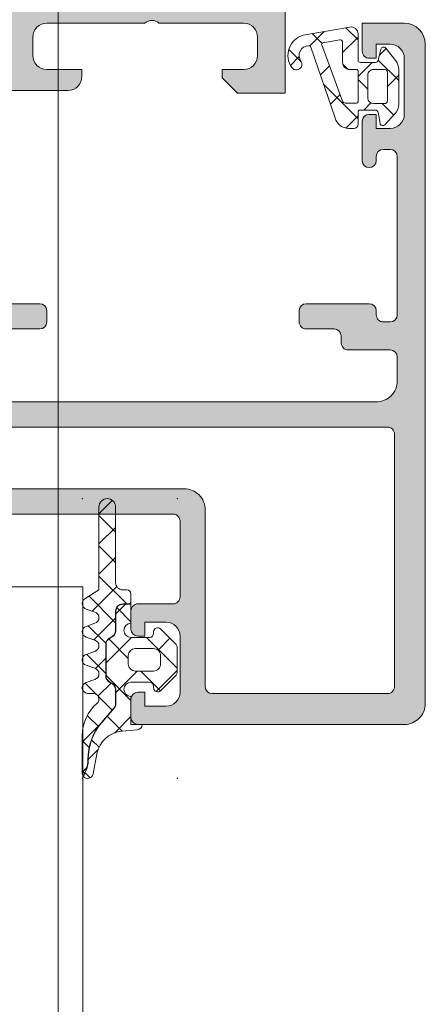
# Model space of a CAD drawing. Header units: millimetres. Extents: x 144573 to 336993, y 74252 to 247042.
# Tile 950 of 1056: x 198290 to 198319, y 232179 to 232249. Entities that reach past the tile are written whole.
import ezdxf

# ---------------------------------------------------------------- set-up
doc = ezdxf.new("R2010")
doc.units = ezdxf.units.MM
doc.layers.add('FASÁDA DETAILNÍ', color=255, linetype='Continuous', lineweight=0)

msp = doc.modelspace()

# ---------------------------------------------------------------- hatches: boundary and pattern name
at = {"layer": 'FASÁDA DETAILNÍ'}
h = msp.add_hatch(color=256, dxfattribs=at)
edge = h.paths.add_edge_path()
edge.add_arc((198288.4311646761, 232267.5296244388), 0.1199999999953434, 0, 90)
edge.add_line((198288.4311646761, 232267.6496244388), (198285.6711666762, 232267.6496244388))
edge.add_arc((198285.6711666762, 232267.9496244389), 0.3000000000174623, 180, 270, ccw=False)
edge.add_line((198285.3711666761, 232267.9496244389), (198285.3711666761, 232268.9295987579))
edge.add_arc((198285.6711666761, 232268.9295987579), 0.2999999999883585, 89.99999999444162, 180, ccw=False)
edge.add_line((198285.6711666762, 232269.2295987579), (198287.5511776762, 232269.2295987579))
edge.add_arc((198287.8187210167, 232269.3084658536), 0.2789255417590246, 196.4245945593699, 271.1628700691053)
edge.add_line((198287.8243816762, 232269.0295977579), (198288.2779756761, 232269.0295977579))
edge.add_arc((198288.2836440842, 232269.3084352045), 0.27889505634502, 268.8354106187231, 343.5801235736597)
edge.add_line((198288.5511646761, 232269.2295987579), (198288.5511646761, 232270.029773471))
edge.add_arc((198289.5511646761, 232270.029773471), 1, 90, 180, ccw=False)
edge.add_line((198289.5511646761, 232271.029773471), (198293.0511720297, 232271.029773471))
edge.add_arc((198293.0511522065, 232270.0297536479), 1.000019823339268, 0.001135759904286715, 89.99886424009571, ccw=False)
edge.add_line((198294.0511720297, 232270.029773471), (198294.0511720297, 232269.529773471))
edge.add_line((198294.0511720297, 232269.529773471), (198291.5511720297, 232269.529773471))
edge.add_arc((198291.5512174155, 232268.5297280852), 1.000045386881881, 90.00260029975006, 179.9973997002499)
edge.add_line((198290.5511720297, 232268.529773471), (198290.5511720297, 232267.2297551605))
edge.add_arc((198291.5512245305, 232267.2298076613), 1.000052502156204, 180.0030079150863, 269.9969920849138)
edge.add_line((198291.5511720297, 232266.2297551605), (198298.5511720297, 232266.2297551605))
edge.add_arc((198299.0511720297, 232266.7548769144), 0.7250881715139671, 226.4038161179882, 313.5961838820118)
edge.add_line((198299.5511720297, 232266.2297551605), (198305.5852601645, 232266.2297551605))
edge.add_arc((198305.5852076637, 232267.2298076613), 1.000052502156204, 270.0030079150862, 359.9969920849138)
edge.add_line((198306.5852601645, 232267.2297551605), (198306.5852601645, 232268.529773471))
edge.add_arc((198305.5852147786, 232268.5297280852), 1.000045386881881, 0.002600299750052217, 89.99739970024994)
edge.add_line((198305.5852601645, 232269.529773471), (198304.0511720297, 232269.529773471))
edge.add_line((198304.0511720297, 232269.529773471), (198304.0511720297, 232270.1297795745))
edge.add_line((198304.0511720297, 232270.1297795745), (198305.1511781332, 232271.2297551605))
edge.add_line((198305.1511781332, 232271.2297551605), (198308.5511720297, 232271.2297551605))
edge.add_line((198308.5511720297, 232271.2297551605), (198308.5511720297, 232244.2298543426))
edge.add_line((198308.5511720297, 232244.2298543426), (198305.1511781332, 232244.2298543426))
edge.add_line((198305.1511781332, 232244.2298543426), (198304.0511720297, 232245.3298299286))
edge.add_line((198304.0511720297, 232245.3298299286), (198304.0511720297, 232245.9298360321))
edge.add_line((198304.0511720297, 232245.9298360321), (198305.5852601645, 232245.9298360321))
edge.add_arc((198305.5852147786, 232246.9298814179), 1.000045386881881, 270.00260029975, 359.99739970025)
edge.add_line((198306.5852601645, 232246.9298360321), (198306.5852601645, 232248.2298543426))
edge.add_arc((198305.5852076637, 232248.2298018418), 1.000052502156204, 0.003007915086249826, 89.99699208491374)
edge.add_line((198305.5852601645, 232249.2298543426), (198299.5511720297, 232249.2298543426))
edge.add_arc((198299.0511720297, 232248.7047325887), 0.7250881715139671, 46.4038161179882, 133.5961838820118)
edge.add_line((198298.5511720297, 232249.2298543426), (198291.5511720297, 232249.2298543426))
edge.add_arc((198291.5512245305, 232248.2298018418), 1.000052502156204, 90.00300791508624, 179.9969920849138)
edge.add_line((198290.5511720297, 232248.2298543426), (198290.5511720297, 232246.9298360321))
edge.add_arc((198291.5512174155, 232246.9298814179), 1.000045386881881, 180.00260029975, 269.9973997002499)
edge.add_line((198291.5511720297, 232245.9298360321), (198294.0511720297, 232245.9298360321))
edge.add_line((198294.0511720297, 232245.9298360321), (198294.0511720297, 232245.4298360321))
edge.add_arc((198293.0511522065, 232245.4298558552), 1.000019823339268, 270.0011357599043, 359.9988642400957, ccw=False)
edge.add_line((198293.0511720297, 232244.4298360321), (198288.5511720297, 232244.4298360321))
edge.add_arc((198288.5511617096, 232244.929825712), 0.4999896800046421, 179.9988173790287, 270.00118262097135, ccw=False)
edge.add_line((198288.0511720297, 232244.9298360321), (198288.0511720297, 232245.9298360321))
edge.add_line((198288.0511720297, 232245.9298360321), (198288.8511750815, 232245.9298360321))
edge.add_line((198288.8511750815, 232245.9298360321), (198288.8511750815, 232248.9298512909))
edge.add_arc((198288.5511673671, 232248.9298539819), 0.3000077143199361, 359.9994860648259, 450.0005139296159)
edge.add_arc((198288.2836440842, 232249.1510252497), 0.2788950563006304, 16.41987642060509, 91.16458938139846)
edge.add_line((198288.2779756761, 232249.4298626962), (198287.8243816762, 232249.4298626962))
edge.add_arc((198287.8187210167, 232249.1509946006), 0.278925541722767, 88.83712993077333, 163.5754054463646)
edge.add_line((198287.5511776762, 232249.2298616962), (198285.6711666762, 232249.2298616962))
edge.add_arc((198285.6711666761, 232249.5298616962), 0.3000000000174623, 180.0000000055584, 270.0000000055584, ccw=False)
edge.add_line((198285.3711666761, 232249.5298616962), (198285.3711666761, 232250.5098360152))
edge.add_arc((198285.6711666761, 232250.5098360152), 0.2999999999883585, 89.99999999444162, 179.9999999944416, ccw=False)
edge.add_line((198285.6711666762, 232250.8098360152), (198288.4311646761, 232250.8098360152))
edge.add_arc((198288.4311646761, 232250.9298360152), 0.1199999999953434, 270, 360)
edge.add_line((198288.5511646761, 232250.9298360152), (198288.5511646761, 232255.2298616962))
edge.add_arc((198288.0511646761, 232255.2298616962), 0.5, 0, 90)
edge.add_line((198288.0511646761, 232255.7298616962), (198287.3511646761, 232255.7298616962))
edge.add_line((198287.3511646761, 232255.7298616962), (198284.9583443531, 232254.3483662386))
edge.add_arc((198284.8892844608, 232254.4679814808), 0.1381197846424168, 172.2975625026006, 300.0000000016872, ccw=False)
edge.add_arc((198289.7306356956, 232254.0203630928), 5.000000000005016, 108.70940074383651, 174.6507719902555, ccw=False)
edge.add_arc((198287.9664095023, 232259.2297302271), 0.5000000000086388, 288.7094007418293, 431.290599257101)
edge.add_arc((198289.7306356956, 232264.4390973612), 4.999999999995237, 185.3492280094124, 251.2905992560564, ccw=False)
edge.add_arc((198284.8892844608, 232263.9914789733), 0.1381197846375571, 59.999999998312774, 187.7024374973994, ccw=False)
edge.add_line((198284.9583443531, 232264.1110942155), (198287.3511646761, 232262.7295987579))
edge.add_line((198287.3511646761, 232262.7295987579), (198288.0511646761, 232262.7295987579))
edge.add_arc((198288.0511646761, 232263.2295987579), 0.5, 270, 360)
edge.add_line((198288.5511646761, 232263.2295987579), (198288.5511646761, 232267.5296244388))
edge = h.paths.add_edge_path(flags=16)
edge.add_arc((198306.4511659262, 232252.2298467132), 0.5, 270, 360)
edge.add_line((198306.9511659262, 232252.2298467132), (198306.9511659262, 232264.2297551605))
edge.add_arc((198306.4511659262, 232264.2297551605), 0.5, 0, 90)
edge.add_line((198306.4511659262, 232264.7297551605), (198290.7511842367, 232264.7297551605))
edge.add_arc((198290.7511842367, 232264.2297551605), 0.5, 90, 180)
edge.add_line((198290.2511842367, 232264.2297551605), (198290.2511842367, 232252.2298467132))
edge.add_arc((198290.7511842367, 232252.2298467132), 0.5, 180, 270)
edge.add_line((198290.7511842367, 232251.7298467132), (198292.2511842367, 232251.7298467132))
edge.add_line((198292.2511842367, 232251.7298467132), (198292.2511842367, 232251.2298467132))
edge.add_arc((198292.7511842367, 232251.2298467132), 0.5, 180, 270)
edge.add_line((198292.7511842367, 232250.7298467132), (198304.4511659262, 232250.7298467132))
edge.add_arc((198304.4511659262, 232251.2298467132), 0.5, 270, 360)
edge.add_line((198304.9511659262, 232251.2298467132), (198304.9511659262, 232251.7298467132))
edge.add_line((198304.9511659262, 232251.7298467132), (198306.4511659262, 232251.7298467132))
h = msp.add_hatch(color=256, dxfattribs=at)
edge = h.paths.add_edge_path(flags=16)
edge.add_ellipse((198315.8511580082, 232219.9298063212), major_axis=(-0.4999740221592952, 0), ratio=1, start_angle=179.9970229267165, end_angle=270.00297707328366, ccw=False)
edge.add_line((198316.3511320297, 232219.9297803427), (198316.3511320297, 232201.9297803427))
edge.add_ellipse((198315.8511580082, 232201.9297543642), major_axis=(-0.4999740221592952, 0), ratio=1, start_angle=89.99702292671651, end_angle=180.0029770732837, ccw=False)
edge.add_line((198315.8511320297, 232201.4297803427), (198303.3511320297, 232201.4297803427))
edge.add_ellipse((198303.3511538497, 232201.9298021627), major_axis=(-0.5000218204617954, 0), ratio=1, start_angle=0.0025002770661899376, end_angle=89.99749972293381, ccw=False)
edge.add_line((198302.8511320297, 232201.9297803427), (198302.8511320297, 232214.5328313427))
edge.add_ellipse((198301.3511331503, 232214.5328324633), major_axis=(-1.499998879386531, 0), ratio=1, start_angle=179.9999571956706, end_angle=270.0000428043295)
edge.add_line((198301.3511320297, 232216.0328313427), (198288.3511440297, 232216.0328313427))
edge.add_ellipse((198288.3511436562, 232216.5328309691), major_axis=(-0.4999996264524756, 0), ratio=1, start_angle=-4.2805441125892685e-05, end_angle=90.00004280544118, ccw=False)
edge.add_line((198287.8511440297, 232216.5328313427), (198287.8511440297, 232219.9297803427))
edge.add_ellipse((198288.3511436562, 232219.9297807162), major_axis=(-0.4999996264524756, 0), ratio=1, start_angle=-90.00004280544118, end_angle=4.2805441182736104e-05, ccw=False)
edge.add_line((198288.3511440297, 232220.4297803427), (198315.8511320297, 232220.4297803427))
edge = h.paths.add_edge_path()
edge.add_line((198317.0511440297, 232249.2297753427), (198314.0511440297, 232249.2297753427))
edge.add_line((198314.0511440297, 232249.2297753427), (198314.0511440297, 232247.2297753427))
edge.add_arc((198314.5511180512, 232247.2297493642), 0.4999740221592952, 179.9970229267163, 270.0029770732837)
edge.add_line((198314.5511440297, 232246.7297753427), (198315.0511440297, 232246.7297753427))
edge.add_line((198315.0511440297, 232246.7297753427), (198315.0511440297, 232247.7297753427))
edge.add_line((198315.0511440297, 232247.7297753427), (198316.0511440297, 232247.7297753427))
edge.add_arc((198316.0510799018, 232246.7297112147), 1.000064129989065, 0.003674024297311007, 89.99632597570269, ccw=False)
edge.add_line((198317.0511440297, 232246.7297753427), (198317.0511440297, 232242.7297753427))
edge.add_arc((198316.0511140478, 232242.7298053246), 1.00002998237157, 270.00171778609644, 359.99828221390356, ccw=False)
edge.add_line((198316.0511440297, 232241.7297753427), (198315.0511440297, 232241.7297753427))
edge.add_line((198315.0511440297, 232241.7297753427), (198315.0511440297, 232242.7297753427))
edge.add_line((198315.0511440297, 232242.7297753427), (198314.5511440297, 232242.7297753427))
edge.add_arc((198314.5511496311, 232242.2297697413), 0.5000056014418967, 90.0006418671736, 179.9993581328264)
edge.add_line((198314.0511440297, 232242.2297753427), (198314.0511440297, 232239.4297723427))
edge.add_arc((198314.5511440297, 232239.4297723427), 0.5, 180, 360)
edge.add_line((198315.0511440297, 232239.4297723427), (198315.0511440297, 232239.7297753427))
edge.add_arc((198315.5511547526, 232239.7297646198), 0.5000107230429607, 90.00122873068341, 179.9987712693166, ccw=False)
edge.add_line((198315.5511440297, 232240.2297753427), (198316.0511440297, 232240.2297753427))
edge.add_arc((198316.0510761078, 232239.7297074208), 0.5000679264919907, 0.007782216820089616, 89.99221778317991, ccw=False)
edge.add_line((198316.5511440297, 232239.7297753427), (198316.5511440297, 232228.4297803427))
edge.add_arc((198316.0511222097, 232228.4298021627), 0.5000218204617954, 270.00250027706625, 359.99749972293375, ccw=False)
edge.add_line((198316.0511440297, 232227.9297803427), (198315.5511440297, 232227.9297803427))
edge.add_arc((198315.5510813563, 232228.4297176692), 0.4999373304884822, 179.9928172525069, 270.00718274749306, ccw=False)
edge.add_line((198315.0511440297, 232228.4297803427), (198315.0511440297, 232228.7297833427))
edge.add_arc((198314.5510812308, 232228.7297205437), 0.5000628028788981, 0.007195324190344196, 89.99280467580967)
edge.add_line((198314.5511440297, 232229.2297833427), (198310.0511440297, 232229.2297833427))
edge.add_arc((198310.0511496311, 232228.7297777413), 0.5000056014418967, 90.0006418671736, 179.9993581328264)
edge.add_line((198309.5511440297, 232228.7297833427), (198309.5511440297, 232227.9297803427))
edge.add_arc((198310.0511180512, 232227.9297543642), 0.4999740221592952, 179.9970229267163, 270.0029770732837)
edge.add_line((198310.0511440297, 232227.4297803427), (198312.0511440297, 232227.4297803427))
edge.add_arc((198312.0510761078, 232226.9297124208), 0.5000679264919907, 0.007782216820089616, 89.99221778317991, ccw=False)
edge.add_line((198312.5511440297, 232226.9297803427), (198312.5511440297, 232226.4297803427))
edge.add_arc((198313.0510813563, 232226.4297176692), 0.4999373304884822, 179.9928172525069, 270.0071827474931)
edge.add_line((198313.0511440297, 232225.9297803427), (198316.0511440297, 232225.9297803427))
edge.add_arc((198316.0510889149, 232225.4297252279), 0.5000551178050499, 0.00631499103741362, 89.99368500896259, ccw=False)
edge.add_line((198316.5511440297, 232225.4297803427), (198316.5511440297, 232223.7297833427))
edge.add_arc((198315.0511758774, 232223.729751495), 1.499968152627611, -90.00121651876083, 0.0012165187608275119, ccw=False)
edge.add_line((198315.0511440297, 232222.2297833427), (198289.0511440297, 232222.2297833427))
edge.add_arc((198289.051123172, 232222.7297624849), 0.4999791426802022, 179.9976097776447, 270.00239022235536, ccw=False)
edge.add_line((198288.5511440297, 232222.7297833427), (198288.5511440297, 232226.9297803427))
edge.add_arc((198289.0511496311, 232226.9297747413), 0.5000056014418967, 90.00064186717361, 179.9993581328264, ccw=False)
edge.add_line((198289.0511440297, 232227.4297803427), (198291.0511440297, 232227.4297803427))
edge.add_arc((198291.0511222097, 232227.9298021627), 0.5000218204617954, 270.0025002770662, 359.9974997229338)
edge.add_line((198291.5511440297, 232227.9297803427), (198291.5511440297, 232228.7297833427))
edge.add_arc((198291.0510914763, 232228.7297307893), 0.5000525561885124, 0.006021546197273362, 89.99397845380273)
edge.add_line((198291.0511440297, 232229.2297833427), (198286.0511430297, 232229.2297833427))
edge.add_line((198286.0511430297, 232229.2297833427), (198285.2932540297, 232229.0124623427))
edge.add_arc((198285.2105627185, 232229.3008407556), 0.2999999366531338, 217.9048146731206, 286.0000242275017, ccw=False)
edge.add_arc((198284.7371428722, 232228.9322302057), 0.30000013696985, 37.90471808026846, 89.99996991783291)
edge.add_line((198284.7371430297, 232229.2322303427), (198282.6729960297, 232229.2322283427))
edge.add_arc((198282.6729955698, 232228.8322289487), 0.3999993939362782, 89.99993412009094, 201.9737695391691)
edge.add_line((198282.3020540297, 232228.6825563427), (198283.1184150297, 232226.6593273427))
edge.add_arc((198283.3038852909, 232226.734163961), 0.199999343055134, 201.9739078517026, 294.1410923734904)
edge.add_line((198283.3856820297, 232226.5516563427), (198285.7693670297, 232227.6199763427))
edge.add_arc((198285.851163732, 232227.4374682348), 0.1999997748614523, -0.8199006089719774, 114.14102545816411, ccw=False)
edge.add_line((198286.0511430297, 232227.4346063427), (198286.0511440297, 232216.1305263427))
edge.add_arc((198285.8597295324, 232216.1220946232), 0.1916001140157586, -91.044450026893, 2.5222218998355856, ccw=False)
edge.add_line((198285.8562370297, 232215.9305263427), (198285.4356530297, 232215.9305263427))
edge.add_line((198285.4356530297, 232215.9305263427), (198282.9700410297, 232217.3622613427))
edge.add_arc((198282.8192293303, 232217.1029243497), 0.2999997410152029, 59.82080388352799, 164.0000282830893)
edge.add_line((198282.5308510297, 232217.1856153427), (198282.1029800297, 232215.6934543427))
edge.add_line((198282.1029800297, 232215.6934543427), (198281.6045680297, 232214.8301793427))
edge.add_arc((198281.950978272, 232214.6301793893), 0.4000000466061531, 150.0000115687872, 269.9999652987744)
edge.add_line((198281.9509780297, 232214.2301793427), (198286.0589090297, 232214.2305263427))
edge.add_line((198286.0589090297, 232214.2305263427), (198300.5509660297, 232214.2328313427))
edge.add_arc((198300.5511441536, 232213.7328314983), 0.4999998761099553, -1.7832534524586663e-05, 90.02041150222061, ccw=False)
edge.add_line((198301.0511440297, 232213.7328313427), (198301.0511440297, 232208.3297893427))
edge.add_arc((198300.5511444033, 232208.3297889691), 0.4999996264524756, -90.00004280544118, 4.2805441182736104e-05, ccw=False)
edge.add_line((198300.5511440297, 232207.8297893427), (198298.0511440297, 232207.8297893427))
edge.add_arc((198298.0511436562, 232207.3297897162), 0.4999996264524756, 89.99995719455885, 180.0000428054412)
edge.add_line((198297.5511440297, 232207.3297893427), (198297.5511440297, 232206.0297863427))
edge.add_arc((198298.051123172, 232206.0297654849), 0.4999791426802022, 179.9976097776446, 270.0023902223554)
edge.add_line((198298.0511440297, 232205.5297863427), (198298.5511440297, 232205.5297863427))
edge.add_line((198298.5511440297, 232205.5297863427), (198298.5511440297, 232206.5297863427))
edge.add_line((198298.5511440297, 232206.5297863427), (198300.0511440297, 232206.5297863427))
edge.add_arc((198300.0511123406, 232205.5297546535), 1.000031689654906, 0.0018155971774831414, 89.9981844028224, ccw=False)
edge.add_line((198301.0511440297, 232205.5297863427), (198301.0511440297, 232201.5297863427))
edge.add_arc((198300.0510747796, 232201.5298555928), 1.000069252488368, 270.0039674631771, 359.99603253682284, ccw=False)
edge.add_line((198300.0511440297, 232200.5297863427), (198298.5511440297, 232200.5297863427))
edge.add_line((198298.5511440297, 232200.5297863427), (198298.5511440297, 232201.5297863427))
edge.add_line((198298.5511440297, 232201.5297863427), (198298.0511440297, 232201.5297863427))
edge.add_arc((198298.0511180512, 232201.0298123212), 0.4999740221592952, 89.99702292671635, 180.0029770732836)
edge.add_line((198297.5511440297, 232201.0297863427), (198297.5511440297, 232199.7297833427))
edge.add_arc((198298.0511496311, 232199.7297889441), 0.5000056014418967, 180.0006418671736, 269.9993581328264)
edge.add_line((198298.0511440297, 232199.2297833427), (198317.0511440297, 232199.2297833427))
edge.add_arc((198317.0511733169, 232200.7297540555), 1.49997071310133, 269.9988812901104, 360.0011187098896)
edge.add_line((198318.5511440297, 232200.7297833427), (198318.5511440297, 232247.7297753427))
edge.add_arc((198317.0510836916, 232247.7297150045), 1.50006033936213, 0.002304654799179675, 89.99769534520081)
h = msp.add_hatch(dxfattribs=at)
h.set_pattern_fill('ANSI37', color=256, scale=0.625, angle=-1.272221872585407e-14, style=0)
h.set_pattern_definition([(44.99999999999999, (198315.0511720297, 232246.7297553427), (-1.403165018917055, 1.403165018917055), []), (135, (198315.0511720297, 232246.7297553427), (-1.403165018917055, -1.403165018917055), [])])
edge = h.paths.add_edge_path(flags=16)
edge.add_ellipse((198313.1489588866, 232246.427540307), major_axis=(-0.4977897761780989, 0), ratio=1, start_angle=-0.2547220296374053, end_angle=90.1925797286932)
edge.add_line((198313.1506320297, 232245.9297533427), (198313.6511510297, 232245.9297533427))
edge.add_ellipse((198313.6511652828, 232245.8297695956), major_axis=(-0.09998374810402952, 0), ratio=1, start_angle=179.9912593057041, end_angle=270.0081677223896, ccw=False)
edge.add_line((198313.7511490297, 232245.8297543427), (198313.7511530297, 232243.6293243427))
edge.add_ellipse((198313.6511483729, 232243.6293269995), major_axis=(-0.1000046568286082, 0), ratio=1, start_angle=90.00152216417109, end_angle=179.998477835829, ccw=False)
edge.add_line((198313.6511510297, 232243.5293223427), (198312.8392090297, 232243.5293223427))
edge.add_ellipse((198312.8392175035, 232243.7293289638), major_axis=(-0.2000066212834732, 0), ratio=1, start_angle=15.688615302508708, end_angle=89.99757252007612, ccw=False)
edge.add_line((198312.6466620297, 232243.6752453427), (198311.1593370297, 232247.6933863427))
edge.add_ellipse((198311.2531185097, 232247.7280998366), major_axis=(-0.09999996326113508, 0), ratio=1, start_angle=-79.67771585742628, end_angle=20.312182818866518, ccw=False)
edge.add_line((198311.2352000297, 232247.8264813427), (198312.4446690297, 232248.0467643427))
edge.add_ellipse((198312.4511777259, 232247.8468739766), major_axis=(-0.1999963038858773, 0), ratio=1, start_angle=179.9989589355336, end_angle=271.86496786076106, ccw=False)
edge.add_line((198312.6511740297, 232247.8468703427), (198312.6511740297, 232246.4297533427))
edge = h.paths.add_edge_path(flags=16)
edge.add_ellipse((198315.651162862, 232245.729752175), major_axis=(-0.2000001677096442, 0), ratio=1, start_angle=179.9997615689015, end_angle=270.0002384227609, ccw=False)
edge.add_line((198315.8511630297, 232245.7297513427), (198315.8511590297, 232243.6952943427))
edge.add_ellipse((198315.6511637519, 232243.6952896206), major_axis=(-0.1999952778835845, 0), ratio=1, start_angle=89.99950662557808, end_angle=180.0013528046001, ccw=False)
edge.add_line((198315.6511620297, 232243.4952943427), (198314.8511520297, 232243.4952943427))
edge.add_ellipse((198314.8511608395, 232243.8953051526), major_axis=(-0.4000108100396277, 0), ratio=1, start_angle=0.0019780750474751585, end_angle=89.99873812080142, ccw=False)
edge.add_line((198314.4511500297, 232243.8952913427), (198314.4511500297, 232245.5297543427))
edge.add_ellipse((198314.8511449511, 232245.5297574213), major_axis=(-0.3999949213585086, 0), ratio=1, start_angle=-90.00101395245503, end_angle=0.00044099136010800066, ccw=False)
edge.add_line((198314.8511520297, 232245.9297523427), (198315.6511620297, 232245.9297523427))
edge = h.paths.add_edge_path()
edge.add_arc((198315.5746109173, 232247.3297442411), 0.2000083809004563, 40.00231577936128, 164.9984805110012)
edge.add_line((198315.3814190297, 232247.3815153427), (198315.1908850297, 232246.5779903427))
edge.add_arc((198314.9976914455, 232246.6297667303), 0.2000113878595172, 270.00274550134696, 344.9971436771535, ccw=False)
edge.add_line((198314.9977010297, 232246.4297553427), (198313.9011510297, 232246.4297553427))
edge.add_arc((198313.901140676, 232246.579742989), 0.14998764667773, 179.9960448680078, 270.0039551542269, ccw=False)
edge.add_line((198313.7511530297, 232246.5797533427), (198313.7511610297, 232248.4626243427))
edge.add_arc((198313.2511611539, 232248.462626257), 0.4999998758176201, 359.9997806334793, 459.933572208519)
edge.add_line((198313.1649080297, 232248.9551303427), (198309.8451820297, 232248.3737413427))
edge.add_arc((198310.2512563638, 232246.9297558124), 1.499996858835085, 105.706924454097, 215.0875539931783)
edge.add_arc((198309.3511535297, 232246.2974488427), 0.3999981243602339, 215.0880041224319, 395.088004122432)
edge.add_arc((198310.2324531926, 232246.9319704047), 0.6860034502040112, 90.484358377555, 216.1411855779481, ccw=False)
edge.add_arc((198310.2462733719, 232247.4688467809), 0.1503878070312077, 19.016150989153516, 97.49607827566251, ccw=False)
edge.add_line((198310.3884540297, 232247.5178483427), (198312.1161360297, 232242.4716223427))
edge.add_arc((198313.0822280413, 232242.7297434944), 0.999980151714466, 194.9589109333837, 270.000572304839)
edge.add_line((198313.0822380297, 232241.7297633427), (198313.4511430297, 232241.7297513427))
edge.add_arc((198313.4511223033, 232242.0297710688), 0.3000197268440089, 270.0039581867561, 359.9968057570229)
edge.add_line((198313.7511420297, 232242.0297543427), (198313.7511420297, 232242.8797693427))
edge.add_arc((198313.901126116, 232242.8797822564), 0.1499840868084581, 89.99506678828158, 180.0049332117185, ccw=False)
edge.add_line((198313.9011390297, 232243.0297663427), (198314.9977010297, 232243.0297553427))
edge.add_arc((198314.997691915, 232242.8297407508), 0.2000145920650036, 15.002374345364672, 89.9973890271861, ccw=False)
edge.add_line((198315.1908890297, 232242.8815163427), (198315.3199830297, 232242.0781443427))
edge.add_arc((198315.5131588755, 232242.1298687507), 0.1999808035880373, 194.9897870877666, 315.0074444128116)
edge.add_line((198315.6545850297, 232241.9884793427), (198316.3811040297, 232242.7643493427))
edge.add_arc((198315.6511624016, 232243.4478597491), 1.000000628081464, 316.8814623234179, 360.0000340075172)
edge.add_line((198316.6511630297, 232243.4478603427), (198316.6511630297, 232245.9264933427))
edge.add_arc((198315.6511601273, 232245.9264922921), 1.000002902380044, 6.019586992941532e-05, 37.82779308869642)
edge.add_line((198316.4410200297, 232246.5397843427), (198315.7278210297, 232247.4583133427))
h = msp.add_hatch(dxfattribs=at)
h.set_pattern_fill('ANSI37', color=256, scale=0.48, angle=90, style=0)
h.set_pattern_definition([(135, (223145.3692754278, 214980.7191690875), (-1.077630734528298, -1.077630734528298), []), (225, (223145.3692754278, 214980.7191690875), (1.077630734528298, -1.077630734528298), [])])
edge = h.paths.add_edge_path()
edge.add_line((198294.9677555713, 232206.4439418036), (198294.3606980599, 232206.2166829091))
edge.add_arc((198294.4611732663, 232205.839846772), 0.3900009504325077, 104.9293687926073, 255.070631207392)
edge.add_line((198294.3606980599, 232205.4630106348), (198294.9677555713, 232205.2357517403))
edge.add_arc((198294.8611721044, 232204.839846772), 0.4100009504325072, 285.0676336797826, 434.9323663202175, ccw=False)
edge.add_line((198294.9677555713, 232204.4439418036), (198294.3606980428, 232204.2166829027))
edge.add_arc((198294.4611717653, 232203.839846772), 0.390000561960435, 104.9291583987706, 255.0708416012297)
edge.add_line((198294.3606980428, 232203.4630106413), (198294.9677555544, 232203.2357517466))
edge.add_arc((198294.8611736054, 232202.839846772), 0.4100005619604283, 285.06742474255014, 434.9325713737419, ccw=False)
edge.add_line((198294.9677555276, 232202.4439417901), (198294.3606980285, 232202.2166867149))
edge.add_arc((198294.4611852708, 232201.8398040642), 0.3900489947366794, 104.9293168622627, 269.9999999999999)
edge.add_line((198294.4611852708, 232201.4497550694), (198294.8611743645, 232201.4497550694))
edge.add_arc((198294.8611743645, 232201.0397545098), 0.4100005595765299, 310.3199356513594, 449.99999999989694, ccw=False)
edge.add_arc((198297.0611442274, 232198.4474682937), 2.989972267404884, 130.3199378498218, 180.0013304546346)
edge.add_line((198294.0711719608, 232198.4473988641), (198294.0711723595, 232195.7756072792))
edge.add_arc((198294.4611723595, 232195.7750496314), 0.3900003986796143, 179.9180747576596, 215.6405699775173)
edge.add_line((198294.1442235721, 232195.547796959), (198294.2738752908, 232195.8060882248))
edge.add_arc((198292.4953612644, 232196.6988299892), 1.990000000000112, 333.345208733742, 360.6188691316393)
edge.add_arc((198298.4987438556, 232196.7636768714), 4.013732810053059, 139.3588191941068, 180.618869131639, ccw=False)
edge.add_line((198295.4531098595, 232199.3779003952), (198296.3339767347, 232200.4041317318))
edge.add_arc((198295.9652488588, 232200.7206297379), 0.4859333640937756, 319.3588191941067, 359.9999999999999)
edge.add_line((198296.4511822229, 232200.7206297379), (198296.4511822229, 232201.7182271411))
edge.add_arc((198295.9611822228, 232201.7182271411), 0.4900000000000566, 360.0000000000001, 420.0000000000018)
edge.add_line((198296.2061822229, 232202.142579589), (198296.0061822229, 232202.2580496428))
edge.add_arc((198296.2611822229, 232202.6997225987), 0.5099999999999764, 179.9999999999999, 240.00000000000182, ccw=False)
edge.add_line((198295.7511822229, 232202.6997225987), (198295.7511822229, 232204.9367324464))
edge.add_arc((198296.2611822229, 232204.9367324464), 0.5100000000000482, 120.00000000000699, 179.9999999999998, ccw=False)
edge.add_line((198296.0061822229, 232205.3784054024), (198296.2061822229, 232205.4938754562))
edge.add_arc((198295.9611822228, 232205.918227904), 0.4899999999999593, 300.000000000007, 359.9999999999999)
edge.add_line((198296.4511822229, 232205.918227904), (198296.4511822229, 232207.3182256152))
edge.add_arc((198296.9611822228, 232207.3182256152), 0.509999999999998, 89.99999999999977, 180, ccw=False)
edge.add_line((198296.9611822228, 232207.8282256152), (198297.5511825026, 232207.8282256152))
edge.add_line((198297.5511825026, 232207.8282256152), (198297.5511815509, 232208.5398471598))
edge.add_arc((198297.2611815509, 232208.539846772), 0.2900000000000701, 360.0000766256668, 450.0000000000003)
edge.add_line((198297.2611815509, 232208.829846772), (198296.9611964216, 232208.8298467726))
edge.add_arc((198296.9610148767, 232209.3396687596), 0.5098220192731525, 179.975713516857, 270.02040272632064, ccw=False)
edge.add_line((198296.4511929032, 232209.3398848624), (198296.4511623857, 232214.7398478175))
edge.add_arc((198295.8611639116, 232214.7398444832), 0.5899984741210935, 360.0003238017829, 540.0000000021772)
edge.add_line((198295.2711654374, 232214.7398444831), (198295.2711654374, 232208.8344362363))
edge.add_line((198295.2711654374, 232208.8344362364), (198294.2664111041, 232208.1777326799))
edge.add_arc((198294.4611717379, 232207.8398449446), 0.3899997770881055, 119.9594211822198, 255.0702409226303)
edge.add_line((198294.3606942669, 232207.4630106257), (198294.9677555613, 232207.235751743))
edge.add_arc((198294.8611721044, 232206.839846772), 0.4100009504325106, 285.0676336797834, 434.93236777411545, ccw=False)
h = msp.add_hatch(dxfattribs=at)
h.set_pattern_fill('ANSI37', color=256, scale=0.625, angle=90, style=0)
h.set_pattern_definition([(135, (223145.3692754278, 214980.7191690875), (-1.403165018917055, -1.403165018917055), []), (225, (223145.3692754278, 214980.7191690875), (1.403165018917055, -1.403165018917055), [])])
edge = h.paths.add_edge_path()
edge.add_arc((198299.4611654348, 232205.8397073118), 0.2900050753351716, 404.9975633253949, 539.9994892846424)
edge.add_line((198299.1711603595, 232205.8397098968), (198299.1711603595, 232205.7397156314))
edge.add_arc((198298.8611603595, 232205.7397156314), 0.3099999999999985, 269.9999999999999, 360.0000000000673, ccw=False)
edge.add_line((198298.8611603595, 232205.4297156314), (198297.5611843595, 232205.4297156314))
edge.add_arc((198297.5611843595, 232205.9397156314), 0.5100000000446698, 91.12352014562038, 270.00000000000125, ccw=False)
edge.add_line((198297.5511843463, 232206.4496175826), (198297.5511825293, 232207.8082256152))
edge.add_line((198297.5511825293, 232207.8082256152), (198296.9611822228, 232207.8082256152))
edge.add_arc((198296.9611822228, 232207.3182256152), 0.4900000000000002, 90.00000000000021, 180)
edge.add_line((198296.4711822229, 232207.3182256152), (198296.4711822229, 232205.918227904))
edge.add_arc((198295.9611822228, 232205.918227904), 0.5099999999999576, 300.00000000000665, 360.0000000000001, ccw=False)
edge.add_line((198296.2161822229, 232205.4765549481), (198296.0161822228, 232205.3610848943))
edge.add_arc((198296.2611822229, 232204.9367324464), 0.4900000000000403, 120.0000000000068, 180.0000000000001)
edge.add_line((198295.7711822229, 232204.9367324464), (198295.7711822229, 232202.6997225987))
edge.add_arc((198296.2611822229, 232202.6997225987), 0.4899999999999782, 180.0000000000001, 240.0000000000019)
edge.add_line((198296.0161822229, 232202.2753701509), (198296.2161822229, 232202.159900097))
edge.add_arc((198295.9611822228, 232201.7182271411), 0.5100000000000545, 359.99999999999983, 420.00000000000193, ccw=False)
edge.add_line((198296.4711822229, 232201.7182271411), (198296.4711822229, 232200.7206297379))
edge.add_arc((198295.9652488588, 232200.7206297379), 0.5059333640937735, 319.3588191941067, 359.99999999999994, ccw=False)
edge.add_line((198296.3491528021, 232200.3911053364), (198295.468285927, 232199.3648739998))
edge.add_arc((198298.4987438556, 232196.7636768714), 3.993732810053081, 139.3588191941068, 180.618869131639)
edge.add_arc((198292.4953612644, 232196.6988299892), 2.010000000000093, 333.3452087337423, 360.6188691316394, ccw=False)
edge.add_line((198294.2917498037, 232195.7971159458), (198294.1577086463, 232195.5300800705))
edge.add_arc((198294.4611723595, 232195.7750496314), 0.3900003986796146, 218.9120293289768, 348.9894375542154)
edge.add_line((198294.8439936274, 232195.700563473), (198295.1235951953, 232197.138654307))
edge.add_arc((198297.0966491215, 232196.7550422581), 2.010000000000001, 94.99524938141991, 168.9975035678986, ccw=False)
edge.add_line((198296.921632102, 232198.7574081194), (198297.9945918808, 232198.8511902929))
edge.add_arc((198297.961170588, 232199.2397574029), 0.3900017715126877, 274.9160046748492, 358.5301263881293)
edge.add_line((198298.3510440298, 232199.2297533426), (198297.5511730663, 232199.2297533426))
edge.add_line((198297.5511730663, 232199.2297533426), (198297.5511843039, 232201.229832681))
edge.add_arc((198297.5611843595, 232201.7397346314), 0.5100000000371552, 90, 268.87647509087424, ccw=False)
edge.add_line((198297.5611843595, 232202.2497346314), (198298.8611603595, 232202.2497346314))
edge.add_arc((198298.8611603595, 232201.9397346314), 0.3100000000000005, 359.99999999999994, 450, ccw=False)
edge.add_line((198299.1711603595, 232201.9397346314), (198299.1711603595, 232201.8397096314))
edge.add_arc((198299.4611757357, 232201.8397378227), 0.2900153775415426, 180.0055695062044, 314.9966855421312)
edge.add_line((198299.6662357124, 232201.6346541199), (198300.7075327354, 232202.6752185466))
edge.add_arc((198300.3611723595, 232203.0218227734), 0.4900000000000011, 314.9798378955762, 359.9999999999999)
edge.add_line((198300.8511723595, 232203.0218227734), (198300.8511723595, 232204.6578712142))
edge.add_arc((198300.3611723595, 232204.6578712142), 0.4899999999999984, 360.0000000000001, 405.0276992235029)
edge.add_line((198300.7074871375, 232205.0045210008), (198299.666238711, 232206.0447631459))
edge = h.paths.add_edge_path()
edge.add_arc((198297.8611505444, 232204.1397384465), 0.4999901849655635, 89.99999999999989, 179.9999999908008, ccw=False)
edge.add_line((198297.8611505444, 232204.6397286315), (198299.1611603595, 232204.6397286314))
edge.add_arc((198299.1611789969, 232204.1397472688), 0.4999813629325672, -0.0021357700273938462, 90.0021357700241, ccw=False)
edge.add_line((198299.6611603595, 232204.1397286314), (198299.6611603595, 232203.5397216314))
edge.add_arc((198299.1611789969, 232203.539702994), 0.4999813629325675, 269.997864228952, 360.002135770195, ccw=False)
edge.add_line((198299.1611603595, 232203.0397216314), (198297.8611505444, 232203.0397216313))
edge.add_arc((198297.8611505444, 232203.5397118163), 0.4999901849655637, 180, 270, ccw=False)
edge.add_line((198297.3611603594, 232203.5397118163), (198297.3611603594, 232204.1397384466))

# ---------------------------------------------------------------- linework, layer by layer
for p, q in [((198292.369260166, 242857.1778107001), (198292.3692601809, 223842.6779105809)), ((198292.3692601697, 242857.1778107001), (198292.3692601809, 228642.6779105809)), ((198292.369260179, 233176.6777205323), (198292.3692601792, 232209.0552556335))]:
    msp.add_line(p, q, dxfattribs=at)
for points in [[(198308.5511720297, 232271.2297551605), (198308.5511720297, 232244.2298543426), (198305.1511781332, 232244.2298543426), (198304.0511720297, 232245.3298299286), (198304.0511720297, 232245.9298360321), (198305.5852601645, 232245.9298360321, 0.4141869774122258), (198306.5852601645, 232246.9298360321), (198306.5852601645, 232248.2298543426, 0.4141828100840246), (198305.5852601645, 232249.2298543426), (198299.5511720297, 232249.2298543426, 0.3999328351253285), (198298.5511720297, 232249.2298543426), (198291.5511720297, 232249.2298543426, 0.4141828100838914), (198290.5511720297, 232248.2298543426), (198290.5511720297, 232246.9298360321, 0.4141869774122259), (198291.5511720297, 232245.9298360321), (198294.0511720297, 232245.9298360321), (198294.0511720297, 232245.4298360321, -0.4142019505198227), (198293.0511720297, 232244.4298360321), (198288.5511720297, 232244.4298360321, -0.414225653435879)], [(198286.0589090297, 232214.2305263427), (198300.5509660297, 232214.2328313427), (198300.5509660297, 232214.2328313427, -0.414318), (198301.0511440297, 232213.7328313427), (198301.0511440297, 232208.3297893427), (198301.0511440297, 232208.3297893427, -0.414214), (198300.5511440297, 232207.8297893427), (198298.0511440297, 232207.8297893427), (198298.0511440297, 232207.8297893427, 0.414214), (198297.5511440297, 232207.3297893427), (198297.5511440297, 232206.0297863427), (198297.5511440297, 232206.0297863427, 0.414238), (198298.0511440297, 232205.5297863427), (198298.5511440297, 232205.5297863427), (198298.5511440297, 232206.5297863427), (198300.0511440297, 232206.5297863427), (198300.0511440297, 232206.5297863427, -0.414195), (198301.0511440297, 232205.5297863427), (198301.0511440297, 232201.5297863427), (198301.0511440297, 232201.5297863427, -0.414173), (198300.0511440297, 232200.5297863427), (198298.5511440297, 232200.5297863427), (198298.5511440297, 232201.5297863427), (198298.0511440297, 232201.5297863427), (198298.0511440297, 232201.5297863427, 0.414244), (198297.5511440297, 232201.0297863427), (198297.5511440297, 232199.7297833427), (198297.5511440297, 232199.7297833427, 0.414207), (198298.0511440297, 232199.2297833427), (198317.0511440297, 232199.2297833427), (198317.0511440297, 232199.2297833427, 0.414225), (198318.5511440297, 232200.7297833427), (198318.5511440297, 232247.7297753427), (198318.5511440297, 232247.7297753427, 0.41419), (198317.0511440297, 232249.2297753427), (198317.0511440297, 232249.2297753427), (198314.0511440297, 232249.2297753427), (198314.0511440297, 232247.2297753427), (198314.0511440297, 232247.2297753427, 0.414244), (198314.5511440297, 232246.7297753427), (198315.0511440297, 232246.7297753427), (198315.0511440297, 232247.7297753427), (198316.0511440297, 232247.7297753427), (198316.0511440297, 232247.7297753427, -0.414176), (198317.0511440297, 232246.7297753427), (198317.0511440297, 232242.7297753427), (198317.0511440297, 232242.7297753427, -0.414196), (198316.0511440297, 232241.7297753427), (198315.0511440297, 232241.7297753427), (198315.0511440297, 232242.7297753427), (198314.5511440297, 232242.7297753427), (198314.5511440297, 232242.7297753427, 0.414207), (198314.0511440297, 232242.2297753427), (198314.0511440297, 232239.4297723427), (198314.0511440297, 232239.4297723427, 1), (198315.0511440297, 232239.4297723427), (198315.0511440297, 232239.7297753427), (198315.0511440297, 232239.7297753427, -0.414201), (198315.5511440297, 232240.2297753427), (198316.0511440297, 232240.2297753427), (198316.0511440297, 232240.2297753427, -0.414134), (198316.5511440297, 232239.7297753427), (198316.5511440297, 232228.4297803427), (198316.5511440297, 232228.4297803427, -0.414188), (198316.0511440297, 232227.9297803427), (198315.5511440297, 232227.9297803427), (198315.5511440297, 232227.9297803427, -0.414287), (198315.0511440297, 232228.4297803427), (198315.0511440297, 232228.7297833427), (198315.0511440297, 232228.7297833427, 0.41414), (198314.5511440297, 232229.2297833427), (198310.0511440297, 232229.2297833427), (198310.0511440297, 232229.2297833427, 0.414207), (198309.5511440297, 232228.7297833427), (198309.5511440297, 232227.9297803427), (198309.5511440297, 232227.9297803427, 0.414244), (198310.0511440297, 232227.4297803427), (198312.0511440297, 232227.4297803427), (198312.0511440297, 232227.4297803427, -0.414134), (198312.5511440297, 232226.9297803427), (198312.5511440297, 232226.4297803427), (198312.5511440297, 232226.4297803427, 0.414287), (198313.0511440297, 232225.9297803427), (198316.0511440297, 232225.9297803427), (198316.0511440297, 232225.9297803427, -0.414149), (198316.5511440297, 232225.4297803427), (198316.5511440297, 232223.7297833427), (198316.5511440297, 232223.7297833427, -0.414226), (198315.0511440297, 232222.2297833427), (198289.0511440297, 232222.2297833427)], [(198289.0511440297, 232227.4297803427), (198291.0511440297, 232227.4297803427), (198291.0511440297, 232227.4297803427, 0.414188), (198291.5511440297, 232227.9297803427), (198291.5511440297, 232228.7297833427), (198291.5511440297, 232228.7297833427, 0.414152), (198291.0511440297, 232229.2297833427), (198286.0511430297, 232229.2297833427)]]:
    msp.add_lwpolyline(points, format="xyb", dxfattribs=at)
msp.add_lwpolyline([(198315.7278210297, 232247.4583133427, 0.606792), (198315.3814190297, 232247.3815153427), (198315.1908850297, 232246.5779903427), (198315.1908850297, 232246.5779903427, -0.339427), (198314.9977010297, 232246.4297553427), (198313.9011510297, 232246.4297553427), (198313.9011510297, 232246.4297553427, -0.414254), (198313.7511530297, 232246.5797533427), (198313.7511610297, 232248.4626243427), (198313.7511610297, 232248.4626243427, 0.465956), (198313.1649080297, 232248.9551303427), (198309.8451820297, 232248.3737413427), (198309.8451820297, 232248.3737413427, 0.517137), (198309.0238470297, 232246.0675163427, 1), (198309.6784600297, 232246.5273813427, -0.610743), (198310.2266540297, 232247.6179493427, -0.356477), (198310.3884540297, 232247.5178483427), (198312.1161360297, 232242.4716223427), (198312.1161360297, 232242.4716223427, 0.339657), (198313.0822380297, 232241.7297633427), (198313.4511430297, 232241.7297513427), (198313.4511430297, 232241.7297513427, 0.414177), (198313.7511420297, 232242.0297543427), (198313.7511420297, 232242.8797693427), (198313.7511420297, 232242.8797693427, -0.414264), (198313.9011390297, 232243.0297663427), (198314.9977010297, 232243.0297553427), (198314.9977010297, 232243.0297553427, -0.33943), (198315.1908890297, 232242.8815163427), (198315.3199830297, 232242.0781443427), (198315.3199830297, 232242.0781443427, 0.577453), (198315.6545850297, 232241.9884793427), (198316.3811040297, 232242.7643493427), (198316.3811040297, 232242.7643493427, 0.190392), (198316.6511630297, 232243.4478603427), (198316.6511630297, 232245.9264933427), (198316.6511630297, 232245.9264933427, 0.16657), (198316.4410200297, 232246.5397843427), (198315.7278210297, 232247.4583133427)], format="xyb", close=True, dxfattribs=at)
at = {"layer": 'FASÁDA DETAILNÍ', "extrusion": (0, 0, -1)}
for points in [[(-198312.6511740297, 232246.4297533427, -0.416502), (-198313.1506320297, 232245.9297533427), (-198313.6511510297, 232245.9297533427), (-198313.6511510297, 232245.9297533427, 0.4143), (-198313.7511490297, 232245.8297543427), (-198313.7511530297, 232243.6293243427), (-198313.7511530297, 232243.6293243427, 0.414198), (-198313.6511510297, 232243.5293223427), (-198312.8392090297, 232243.5293223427), (-198312.8392090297, 232243.5293223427, 0.336095), (-198312.6466620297, 232243.6752453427), (-198311.1593370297, 232247.6933863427), (-198311.1593370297, 232247.6933863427, 0.466254), (-198311.2352000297, 232247.8264813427), (-198312.4446690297, 232248.0467643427), (-198312.4446690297, 232248.0467643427, 0.423785), (-198312.6511740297, 232247.8468703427), (-198312.6511740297, 232246.4297533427)], [(-198315.6511620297, 232245.9297523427, 0.414216), (-198315.8511630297, 232245.7297513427), (-198315.8511590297, 232243.6952943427), (-198315.8511590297, 232243.6952943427, 0.414223), (-198315.6511620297, 232243.4952943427), (-198314.8511520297, 232243.4952943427), (-198314.8511520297, 232243.4952943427, 0.414197), (-198314.4511500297, 232243.8952913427), (-198314.4511500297, 232245.5297543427), (-198314.4511500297, 232245.5297543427, 0.414221), (-198314.8511520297, 232245.9297523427), (-198315.6511620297, 232245.9297523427)], [(-198315.8511320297, 232220.4297803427, 0.414244), (-198316.3511320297, 232219.9297803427), (-198316.3511320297, 232201.9297803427), (-198316.3511320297, 232201.9297803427, 0.414244), (-198315.8511320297, 232201.4297803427), (-198303.3511320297, 232201.4297803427), (-198303.3511320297, 232201.4297803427, 0.414188), (-198302.8511320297, 232201.9297803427), (-198302.8511320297, 232214.5328313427), (-198302.8511320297, 232214.5328313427, -0.414214), (-198301.3511320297, 232216.0328313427), (-198288.3511440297, 232216.0328313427), (-198288.3511440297, 232216.0328313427, 0.414214), (-198287.8511440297, 232216.5328313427), (-198287.8511440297, 232219.9297803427), (-198287.8511440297, 232219.9297803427, 0.414214), (-198288.3511440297, 232220.4297803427), (-198315.8511320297, 232220.4297803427)]]:
    msp.add_lwpolyline(points, format="xyb", close=True, dxfattribs=at)
at = {"layer": 'FASÁDA DETAILNÍ', "color": 7}
for points in [[(198294.9677555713, 232206.4439418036), (198294.3606980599, 232206.2166829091, 0.7683067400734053), (198294.3606980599, 232205.4630106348), (198294.9677555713, 232205.2357517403, -0.7663896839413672), (198294.9677555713, 232204.4439418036), (198294.3606980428, 232204.2166829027, 0.7683096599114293), (198294.3606980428, 232203.4630106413), (198294.9677555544, 232203.2357517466, -0.766392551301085), (198294.9677555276, 232202.4439417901), (198294.3606980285, 232202.2166867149, 0.8775222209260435), (198294.4611852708, 232201.4497550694), (198294.8611743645, 232201.4497550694, -0.6981291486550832), (198295.1264673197, 232200.7271523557, 0.2202365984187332), (198294.0711719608, 232198.4473988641), (198294.0711723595, 232195.7756072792, 0.1571434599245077), (198294.1442235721, 232195.547796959), (198294.2738752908, 232195.8060882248, 0.1195687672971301), (198294.4852451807, 232196.7203241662, -0.1820014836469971), (198295.4531098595, 232199.3779003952), (198296.3339767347, 232200.4041317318, 0.1792130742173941), (198296.4511822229, 232200.7206297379), (198296.4511822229, 232201.7182271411, 0.2679491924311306), (198296.2061822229, 232202.142579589), (198296.0061822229, 232202.2580496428, -0.2679491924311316), (198295.7511822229, 232202.6997225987), (198295.7511822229, 232204.9367324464, -0.2679491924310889), (198296.0061822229, 232205.3784054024), (198296.2061822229, 232205.4938754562, 0.2679491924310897), (198296.4511822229, 232205.918227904), (198296.4511822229, 232207.3182256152, -0.4142135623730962), (198296.9611822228, 232207.8282256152), (198297.5511825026, 232207.8282256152), (198297.5511815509, 232208.5398471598, 0.4142131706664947), (198297.2611815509, 232208.829846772), (198296.9611964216, 232208.8298467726, -0.414442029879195), (198296.4511929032, 232209.3398848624), (198296.4511623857, 232214.7398478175, 0.999997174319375), (198295.2711654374, 232214.7398444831), (198295.2711654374, 232208.8344362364), (198294.2664111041, 232208.1777326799, 0.6688782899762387), (198294.3606942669, 232207.4630106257), (198294.9677555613, 232207.235751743, -0.7663896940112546), (198294.9677555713, 232206.4439418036)], [(198299.666238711, 232206.0447631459, 0.6681907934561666), (198299.1711603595, 232205.8397098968), (198299.1711603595, 232205.7397156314, -0.41421356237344), (198298.8611603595, 232205.4297156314), (198297.5611843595, 232205.4297156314, -0.9902431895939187), (198297.5511843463, 232206.4496175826), (198297.5511825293, 232207.8082256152), (198296.9611822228, 232207.8082256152, 0.4142135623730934), (198296.4711822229, 232207.3182256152), (198296.4711822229, 232205.918227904, -0.267949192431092), (198296.2161822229, 232205.4765549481), (198296.0161822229, 232205.3610848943, 0.2679491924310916), (198295.7711822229, 232204.9367324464), (198295.7711822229, 232202.6997225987, 0.267949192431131), (198296.0161822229, 232202.2753701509), (198296.2161822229, 232202.159900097, -0.2679491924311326), (198296.4711822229, 232201.7182271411), (198296.4711822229, 232200.7206297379, -0.1792130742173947), (198296.3491528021, 232200.3911053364), (198295.468285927, 232199.3648739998, 0.1820014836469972), (198294.5052440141, 232196.720540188, -0.1195687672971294), (198294.2917498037, 232195.7971159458), (198294.1577086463, 232195.5300800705, 0.6375452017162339), (198294.8439936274, 232195.700563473), (198295.1235951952, 232197.138654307, -0.3346062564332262), (198296.921632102, 232198.7574081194), (198297.9945918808, 232198.8511902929, 0.381933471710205), (198298.3510440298, 232199.2297533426), (198297.5511730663, 232199.2297533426), (198297.5511843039, 232201.229832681, -0.9902431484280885), (198297.5611843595, 232202.2497346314), (198298.8611603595, 232202.2497346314, -0.414213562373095), (198299.1711603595, 232201.9397346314), (198299.1711603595, 232201.8397096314, 0.6681225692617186), (198299.6662357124, 232201.6346541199), (198300.7075327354, 232202.6752185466, 0.1990038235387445), (198300.8511723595, 232203.0218227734), (198300.8511723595, 232204.6578712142, 0.199038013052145), (198300.7074871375, 232205.0045210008), (198299.666238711, 232206.0447631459)], [(198297.3611603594, 232204.1397384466, -0.4142135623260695), (198297.8611505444, 232204.6397286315), (198299.1611603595, 232204.6397286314, -0.4142353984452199), (198299.6611603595, 232204.1397286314), (198299.6611603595, 232203.5397216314, -0.4142353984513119), (198299.1611603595, 232203.0397216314), (198297.8611505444, 232203.0397216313, -0.4142135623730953), (198297.3611603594, 232203.5397118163), (198297.3611603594, 232204.1397384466)]]:
    msp.add_lwpolyline(points, format="xyb", close=True, dxfattribs=at)
at = {"layer": 'FASÁDA DETAILNÍ'}
msp.add_lwpolyline([(198250.11526018, 231821.3644787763), (198250.11526018, 232209.0552556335), (198294.11526018, 232209.0552556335), (198294.11526018, 231821.3644787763), (198294.11526018, 231740.3935999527), (198250.11526018, 231740.3935999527)], close=True, dxfattribs=at)
for p in [(198294.0711723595, 232215.3297556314), (198300.8511723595, 232215.3297556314), (198294.0711723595, 232195.3997556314), (198300.8511723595, 232195.3997556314)]:
    msp.add_point(p, dxfattribs=at)

doc.saveas('drawing.dxf')
